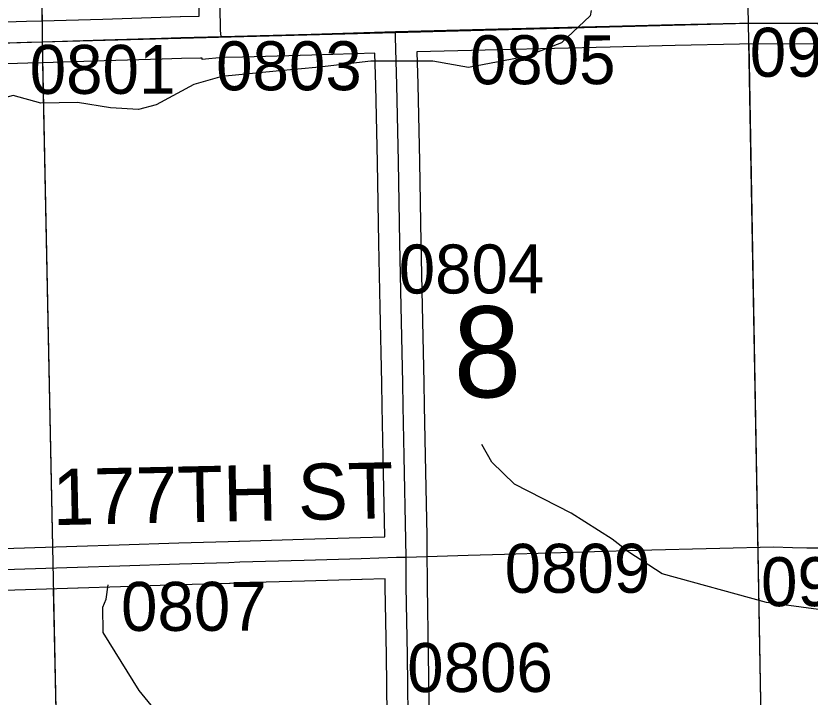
# Model space of a CAD drawing. Extents: x 23.6 to 68.7, y -63 to -29.
# Drawn here: x 51.489 to 52.625, y -41.451 to -40.477 of the extents above; entities that cross this region are included whole.
import ezdxf

# ---------------------------------------------------------------- set-up
doc = ezdxf.new("R2010")
doc.units = 0
for name, color, linetype in [('tdCoHydroRiver', 7, 'Continuous'), ('tdCoSecRdNmbr', 7, 'Continuous'), ('tdCoSecRdTxt', 7, 'Continuous'), ('tdCoSecRteBand', 7, 'Continuous'), ('tdCoSecRteCL', 7, 'Continuous'), ('tdCoSectLine', 7, 'Continuous'), ('tdCoSectLinePart', 7, 'Continuous'), ('tdCoSectNmbr', 7, 'Continuous'), ('tdCoSurfConc', 7, 'Continuous'), ('tdCoSurfGravel', 7, 'Continuous'), ('tdCoSurfLNO', 7, 'Continuous')]:
    doc.layers.add(name, color=color, linetype=linetype)

msp = doc.modelspace()

# ---------------------------------------------------------------- linework, layer by layer
at = {"layer": 'tdCoHydroRiver'}
for points in [[(52.3121, -40.4692), (52.3106, -40.4771), (52.2697, -40.5156), (52.219, -40.5353), (52.1366, -40.5507), (52.0857, -40.542), (51.9967, -40.5417), (51.9237, -40.5506)], [(51.9237, -40.5506), (51.8616, -40.5562), (51.7837, -40.5636), (51.744, -40.5752), (51.6901, -40.6043), (51.6647, -40.611), (51.6248, -40.6084), (51.5774, -40.601), (51.5253, -40.6016), (51.4857, -40.591), (51.4653, -40.5959), (51.4323, -40.6089), (51.3831, -40.5889), (51.3306, -40.5532)], [(52.6368, -41.3255), (52.5625, -41.3154), (52.4136, -41.2746), (52.3659, -41.2436), (52.342, -41.225), (52.2831, -41.1878), (52.2021, -41.1462), (52.1701, -41.115), (52.1555, -41.0897)], [(51.9405, -41.7896), (51.9357, -41.788), (51.9319, -41.7612), (51.9204, -41.7407), (51.9123, -41.7344), (51.891, -41.7061), (51.7971, -41.6341), (51.7572, -41.5951), (51.7298, -41.548), (51.7265, -41.5291), (51.7217, -41.5276), (51.72, -41.515), (51.7104, -41.504), (51.7103, -41.4962), (51.6655, -41.4414), (51.6141, -41.3583), (51.6137, -41.322), (51.6183, -41.3109), (51.6212, -41.2904)]]:
    msp.add_lwpolyline(points, dxfattribs=at)
at = {"layer": 'tdCoSecRteBand'}
for points in [[(51.4166, -40.4875), (51.5045, -40.4847), (51.5045, -40.4847), (51.5045, -40.4847), (51.5263, -40.484), (51.5263, -40.484), (51.5263, -40.484), (51.6138, -40.4816), (51.6965, -40.4791), (51.7242, -40.4781), (51.7244, -40.4781), (51.7246, -40.4781), (51.7515, -40.4775), (51.7513, -40.4637)], [(52.6611, -40.5171), (52.5242, -40.5173), (52.4318, -40.5192), (52.3391, -40.5217), (52.3391, -40.5217), (52.3391, -40.5217), (52.1798, -40.5258), (52.1798, -40.5258), (52.1797, -40.5258), (52.0628, -40.5285), (52.0641, -40.5749), (52.0641, -40.575), (52.0641, -40.5751), (52.0666, -40.6853), (52.0666, -40.6854), (52.0666, -40.6855), (52.0684, -40.801), (52.0702, -40.892), (52.0727, -41.0009), (52.0727, -41.001), (52.0727, -41.0012), (52.0732, -41.0343), (52.0745, -41.1056), (52.0768, -41.2204), (52.0768, -41.2204), (52.0768, -41.2205), (52.0769, -41.2205), (52.0772, -41.2505), (52.0775, -41.2804), (52.0775, -41.2828), (52.0775, -41.2828), (52.0775, -41.2829), (52.0776, -41.2923), (52.0791, -41.3901), (52.0791, -41.3901), (52.0791, -41.3902), (52.0809, -41.5191)], [(51.4718, -41.2383), (51.5764, -41.2352), (51.6371, -41.2331), (51.6371, -41.2331), (51.6372, -41.2331), (51.7222, -41.2303), (51.7223, -41.2303), (51.7224, -41.2303), (51.7929, -41.2285), (51.8082, -41.2277), (51.8086, -41.2277), (51.8089, -41.2277), (51.9005, -41.225), (51.9005, -41.225), (51.9005, -41.225), (51.9823, -41.2227), (52.0168, -41.2215), (52.0145, -41.1068), (52.0145, -41.1067), (52.0145, -41.1067), (52.0132, -41.0354), (52.0132, -41.0353), (52.0132, -41.0353), (52.0127, -41.0022), (52.0102, -40.8933), (52.0102, -40.8932), (52.0102, -40.8932), (52.0084, -40.8021), (52.0084, -40.8021), (52.0084, -40.802), (52.0066, -40.6865), (52.0041, -40.5766), (52.0028, -40.5302), (51.9127, -40.5331), (51.9126, -40.5331), (51.9126, -40.5332), (51.8135, -40.536), (51.8135, -40.536), (51.7846, -40.5367), (51.7558, -40.5395), (51.7556, -40.5374), (51.7535, -40.5374), (51.7262, -40.5381), (51.6985, -40.5391), (51.6985, -40.5391), (51.6984, -40.5391), (51.6155, -40.5415), (51.6155, -40.5415), (51.6155, -40.5415), (51.528, -40.544), (51.5064, -40.5447), (51.4185, -40.5475)], [(52.0209, -41.5199), (52.0191, -41.391), (52.0176, -41.2931), (52.0176, -41.2929), (52.0176, -41.2928), (52.0175, -41.2834), (52.0175, -41.2815), (51.9843, -41.2827), (51.9842, -41.2827), (51.9841, -41.2827), (51.9022, -41.285), (51.811, -41.2876), (51.7956, -41.2884), (51.7952, -41.2884), (51.7948, -41.2885), (51.724, -41.2903), (51.6392, -41.293), (51.5784, -41.2952), (51.5783, -41.2952), (51.5782, -41.2952), (51.4733, -41.2983)]]:
    msp.add_lwpolyline(points, dxfattribs=at)
at = {"layer": 'tdCoSecRteCL'}
for points in [[(51.7828, -40.5067), (51.7819, -40.4982), (51.7813, -40.4632), (51.7801, -40.3824), (51.7787, -40.2772), (51.778, -40.1998), (51.7772, -40.1179), (51.7764, -40.0513), (51.7752, -39.968), (51.7736, -39.8955), (51.7717, -39.8397), (51.7704, -39.7796), (51.7702, -39.7689)], [(52.0321, -40.4992), (52.179, -40.4958), (52.3383, -40.4917), (52.4311, -40.4893), (52.5239, -40.4873), (52.6612, -40.4871), (52.7862, -40.4878)], [(51.7828, -40.5067), (51.8025, -40.5063), (51.9117, -40.5032), (52.0321, -40.4992)], [(52.0472, -41.2508), (52.0469, -41.2266), (52.0445, -41.1062), (52.0432, -41.0348), (52.0427, -41.0016), (52.0402, -40.8926), (52.0384, -40.8015), (52.0366, -40.6859), (52.0341, -40.5758), (52.0322, -40.5076), (52.0321, -40.4992)], [(50.5513, -40.5444), (50.5692, -40.5439), (50.596, -40.5431), (50.7168, -40.5395), (50.7791, -40.5377), (50.8618, -40.5349), (50.9582, -40.5319), (50.9715, -40.5316), (51.0775, -40.5283), (51.1525, -40.5263), (51.2268, -40.5234), (51.3157, -40.5208), (51.3391, -40.5198), (51.4175, -40.5175), (51.5055, -40.5147), (51.5272, -40.514), (51.6146, -40.5115), (51.6975, -40.5091), (51.7253, -40.5081), (51.7828, -40.5067)], [(51.0461, -41.281), (51.1208, -41.278), (51.1897, -41.2759), (51.2508, -41.2746), (51.3107, -41.2729), (51.386, -41.2706), (51.4484, -41.2687), (51.4724, -41.2683), (51.5773, -41.2652), (51.6382, -41.2631), (51.7232, -41.2603), (51.794, -41.2585), (51.8098, -41.2576), (51.9014, -41.255), (51.9833, -41.2527), (52.0337, -41.2509), (52.0472, -41.2508)], [(52.0533, -41.7525), (52.0532, -41.7416), (52.0525, -41.6423), (52.0509, -41.5195), (52.0491, -41.3906), (52.0476, -41.2926), (52.0475, -41.2831), (52.0472, -41.2508)]]:
    msp.add_lwpolyline(points, dxfattribs=at)
at = {"layer": 'tdCoSectLine'}
for points in [[(52.5152, -39.4896), (52.5366, -40.4873)], [(51.521, -39.5092), (51.5268, -40.514)], [(51.5268, -40.514), (52.5366, -40.4873)], [(52.5366, -40.4873), (53.5245, -40.4924)], [(52.5366, -40.4873), (52.5547, -41.4834)], [(50.5509, -40.5443), (51.5268, -40.514)], [(51.5268, -40.514), (51.5473, -41.5152)]]:
    msp.add_lwpolyline(points, dxfattribs=at)
at = {"layer": 'tdCoSectLinePart'}
for points in [[(51.5212, -39.5389), (51.5266, -40.4844)], [(52.5372, -40.5173), (52.5547, -41.4834)], [(51.5274, -40.5442), (51.5416, -41.2362)], [(51.5428, -41.2957), (51.5473, -41.5152)]]:
    msp.add_lwpolyline(points, dxfattribs=at)
at = {"layer": 'tdCoSurfConc'}
msp.add_lwpolyline([(51.4175, -40.5175), (51.5055, -40.5147), (51.5272, -40.514), (51.6146, -40.5115), (51.6975, -40.5091), (51.7253, -40.5081), (51.7828, -40.5067), (51.8025, -40.5063), (51.9117, -40.5032), (52.0321, -40.4992), (52.179, -40.4958), (52.3383, -40.4917), (52.4311, -40.4893), (52.5239, -40.4873), (52.6612, -40.4871)], dxfattribs=at)
at = {"layer": 'tdCoSurfGravel'}
for points in [[(51.7828, -40.5067), (51.7819, -40.4982), (51.7813, -40.4632), (51.7801, -40.3824), (51.7787, -40.2772), (51.778, -40.1998), (51.7772, -40.1179), (51.7764, -40.0513), (51.7752, -39.968), (51.7736, -39.8955), (51.7717, -39.8397), (51.7704, -39.7796), (51.7702, -39.7689)], [(52.0509, -41.5195), (52.0491, -41.3906), (52.0476, -41.2926), (52.0475, -41.2831), (52.0472, -41.2508), (52.0469, -41.2266), (52.0445, -41.1062), (52.0432, -41.0348), (52.0427, -41.0016), (52.0402, -40.8926), (52.0384, -40.8015), (52.0366, -40.6859), (52.0341, -40.5758), (52.0322, -40.5076), (52.0321, -40.4992)], [(51.0461, -41.281), (51.1208, -41.278), (51.1897, -41.2759), (51.2508, -41.2746), (51.3107, -41.2729), (51.386, -41.2706), (51.4484, -41.2687), (51.4724, -41.2683), (51.5773, -41.2652), (51.6382, -41.2631), (51.7232, -41.2603), (51.794, -41.2585), (51.8098, -41.2576), (51.9014, -41.255), (51.9833, -41.2527), (52.0337, -41.2509), (52.0472, -41.2508)]]:
    msp.add_lwpolyline(points, dxfattribs=at)
at = {"layer": 'tdCoSurfLNO'}
for p, q in [((52.188, -41.2463), (52.3165, -41.2424)), ((52.3165, -41.2424), (52.3793, -41.2408)), ((52.3793, -41.2408), (52.496, -41.2378)), ((52.496, -41.2378), (52.5725, -41.2358)), ((52.5725, -41.2358), (52.5996, -41.2371)), ((52.5996, -41.2371), (52.6205, -41.2376)), ((52.6205, -41.2376), (52.6532, -41.2376)), ((52.0472, -41.2508), (52.1363, -41.248)), ((52.1363, -41.248), (52.188, -41.2463))]:
    msp.add_line(p, q, dxfattribs=at)

# ---------------------------------------------------------------- texts
at = {"layer": 'tdCoSecRdNmbr'}
for s, rotation, p in [('0901', 0.0401, (52.5387, -40.5641)), ('0805', 0.0398, (52.1385, -40.5748)), ('0803', 0.0399, (51.7757, -40.5835)), ('0801', 0.0399, (51.5092, -40.5886)), ('0804', 0.0397, (52.0368, -40.8739)), ('0809', 0.0401, (52.1882, -41.3017)), ('0905', 0.0401, (52.5548, -41.3208)), ('0807', 0.04, (51.6398, -41.3561)), ('0806', 0.0397, (52.0489, -41.4435))]:
    msp.add_text(s, height=0.07, rotation=rotation, dxfattribs=at).set_placement(p)
at = {"layer": 'tdCoSecRdTxt'}
msp.add_text('177TH ST', height=0.08, rotation=1.1938, dxfattribs=at).set_placement((51.5426, -41.205))
at = {"layer": 'tdCoSectNmbr'}
msp.add_text('8', height=0.13, rotation=1.0397, dxfattribs=at).set_placement((52.1159, -41.0231))

doc.saveas('drawing.dxf')
